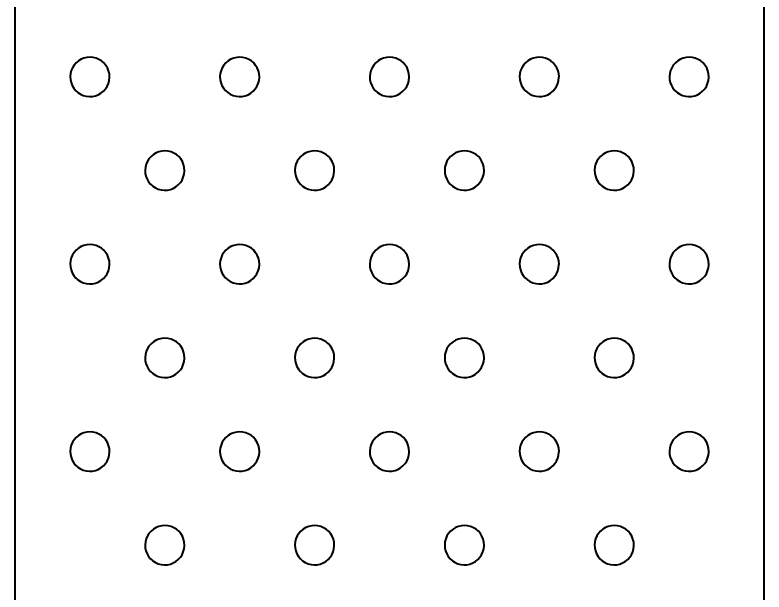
# Model space of a CAD drawing. Extents: x -76 to 974, y -1080 to -735.
# Drawn here: x 92.537 to 94.742, y -802.221 to -800.522 of the extents above; entities that cross this region are included whole.
import ezdxf

# ---------------------------------------------------------------- set-up
doc = ezdxf.new("R2010")
doc.units = 0
doc.header["$LTSCALE"] = 0.36
doc.layers.add('27', color=7, linetype='Continuous', lineweight=40)

msp = doc.modelspace()

# ---------------------------------------------------------------- linework, layer by layer
at = {"layer": '27'}
for p, q in [((92.5365, -798.3617), (92.5365, -802.3307)), ((94.7415, -802.3307), (94.7415, -798.3617))]:
    msp.add_line(p, q, dxfattribs=at)
for points in [[(92.815, -800.7046), (92.8143, -800.6955), (92.8122, -800.6867), (92.8087, -800.6784), (92.804, -800.6706), (92.7982, -800.6637), (92.7913, -800.6578), (92.7836, -800.653), (92.7753, -800.6495), (92.7665, -800.6473), (92.7575, -800.6465), (92.7485, -800.6472), (92.7396, -800.6492), (92.7312, -800.6526), (92.7235, -800.6572), (92.7165, -800.663), (92.7105, -800.6698), (92.7057, -800.6775), (92.7021, -800.6858), (92.6998, -800.6945), (92.699, -800.7035), (92.6995, -800.7126), (92.7015, -800.7214), (92.7048, -800.7298), (92.7093, -800.7377), (92.7151, -800.7447), (92.7218, -800.7507), (92.7294, -800.7556), (92.7377, -800.7593), (92.7465, -800.7616), (92.7555, -800.7625), (92.7645, -800.7621), (92.7734, -800.7602), (92.7818, -800.757), (92.7897, -800.7525), (92.7967, -800.7468), (92.8028, -800.7401), (92.8078, -800.7325), (92.8115, -800.7243), (92.8139, -800.7156), (92.8149, -800.7066)], [(93.256, -800.7046), (93.2553, -800.6955), (93.2532, -800.6867), (93.2497, -800.6784), (93.245, -800.6706), (93.2392, -800.6637), (93.2323, -800.6578), (93.2246, -800.653), (93.2163, -800.6495), (93.2075, -800.6473), (93.1985, -800.6465), (93.1895, -800.6472), (93.1806, -800.6492), (93.1722, -800.6526), (93.1645, -800.6572), (93.1575, -800.663), (93.1515, -800.6698), (93.1467, -800.6775), (93.1431, -800.6858), (93.1408, -800.6945), (93.14, -800.7035), (93.1405, -800.7126), (93.1425, -800.7214), (93.1458, -800.7298), (93.1503, -800.7377), (93.1561, -800.7447), (93.1628, -800.7507), (93.1704, -800.7556), (93.1787, -800.7593), (93.1875, -800.7616), (93.1965, -800.7625), (93.2055, -800.7621), (93.2144, -800.7602), (93.2228, -800.757), (93.2307, -800.7525), (93.2377, -800.7468), (93.2438, -800.7401), (93.2488, -800.7325), (93.2525, -800.7243), (93.2549, -800.7156), (93.2559, -800.7066)], [(93.697, -800.7046), (93.6963, -800.6955), (93.6942, -800.6867), (93.6907, -800.6784), (93.686, -800.6706), (93.6802, -800.6637), (93.6733, -800.6578), (93.6656, -800.653), (93.6573, -800.6495), (93.6485, -800.6473), (93.6395, -800.6465), (93.6305, -800.6472), (93.6216, -800.6492), (93.6132, -800.6526), (93.6055, -800.6572), (93.5985, -800.663), (93.5925, -800.6698), (93.5877, -800.6775), (93.5841, -800.6858), (93.5818, -800.6945), (93.581, -800.7035), (93.5815, -800.7126), (93.5835, -800.7214), (93.5868, -800.7298), (93.5913, -800.7377), (93.5971, -800.7447), (93.6038, -800.7507), (93.6114, -800.7556), (93.6197, -800.7593), (93.6285, -800.7616), (93.6375, -800.7625), (93.6465, -800.7621), (93.6554, -800.7602), (93.6638, -800.757), (93.6717, -800.7525), (93.6787, -800.7468), (93.6848, -800.7401), (93.6898, -800.7325), (93.6935, -800.7243), (93.6959, -800.7156), (93.6969, -800.7066)], [(94.138, -800.7046), (94.1373, -800.6955), (94.1352, -800.6867), (94.1317, -800.6784), (94.127, -800.6706), (94.1212, -800.6637), (94.1143, -800.6578), (94.1066, -800.653), (94.0983, -800.6495), (94.0895, -800.6473), (94.0805, -800.6465), (94.0715, -800.6472), (94.0626, -800.6492), (94.0542, -800.6526), (94.0465, -800.6572), (94.0395, -800.663), (94.0335, -800.6698), (94.0287, -800.6775), (94.0251, -800.6858), (94.0228, -800.6945), (94.022, -800.7035), (94.0225, -800.7126), (94.0245, -800.7214), (94.0278, -800.7298), (94.0323, -800.7377), (94.0381, -800.7447), (94.0448, -800.7507), (94.0524, -800.7556), (94.0607, -800.7593), (94.0695, -800.7616), (94.0785, -800.7625), (94.0875, -800.7621), (94.0964, -800.7602), (94.1048, -800.757), (94.1127, -800.7525), (94.1197, -800.7468), (94.1258, -800.7401), (94.1308, -800.7325), (94.1345, -800.7243), (94.1369, -800.7156), (94.1379, -800.7066)], [(94.579, -800.7046), (94.5783, -800.6955), (94.5762, -800.6867), (94.5727, -800.6784), (94.568, -800.6706), (94.5622, -800.6637), (94.5553, -800.6578), (94.5476, -800.653), (94.5393, -800.6495), (94.5305, -800.6473), (94.5215, -800.6465), (94.5125, -800.6472), (94.5036, -800.6492), (94.4952, -800.6526), (94.4875, -800.6572), (94.4805, -800.663), (94.4745, -800.6698), (94.4697, -800.6775), (94.4661, -800.6858), (94.4638, -800.6945), (94.463, -800.7035), (94.4635, -800.7126), (94.4655, -800.7214), (94.4688, -800.7298), (94.4733, -800.7377), (94.4791, -800.7447), (94.4858, -800.7507), (94.4934, -800.7556), (94.5017, -800.7593), (94.5105, -800.7616), (94.5195, -800.7625), (94.5285, -800.7621), (94.5374, -800.7602), (94.5458, -800.757), (94.5537, -800.7525), (94.5607, -800.7468), (94.5668, -800.7401), (94.5718, -800.7325), (94.5755, -800.7243), (94.5779, -800.7156), (94.5789, -800.7066)], [(93.0355, -800.9802), (93.0348, -800.9712), (93.0327, -800.9623), (93.0292, -800.954), (93.0245, -800.9462), (93.0187, -800.9393), (93.0118, -800.9334), (93.0041, -800.9287), (92.9958, -800.9251), (92.987, -800.923), (92.978, -800.9222), (92.969, -800.9228), (92.9601, -800.9248), (92.9517, -800.9282), (92.944, -800.9328), (92.937, -800.9386), (92.931, -800.9454), (92.9262, -800.9531), (92.9226, -800.9614), (92.9203, -800.9702), (92.9195, -800.9792), (92.92, -800.9882), (92.922, -800.997), (92.9253, -801.0055), (92.9298, -801.0133), (92.9356, -801.0203), (92.9423, -801.0263), (92.9499, -801.0312), (92.9582, -801.0349), (92.967, -801.0372), (92.976, -801.0382), (92.985, -801.0377), (92.9939, -801.0358), (93.0023, -801.0326), (93.0102, -801.0281), (93.0172, -801.0224), (93.0233, -801.0157), (93.0283, -801.0082), (93.032, -800.9999), (93.0344, -800.9912), (93.0354, -800.9822)], [(93.4765, -800.9802), (93.4758, -800.9712), (93.4737, -800.9623), (93.4702, -800.954), (93.4655, -800.9462), (93.4597, -800.9393), (93.4528, -800.9334), (93.4451, -800.9287), (93.4368, -800.9251), (93.428, -800.923), (93.419, -800.9222), (93.41, -800.9228), (93.4011, -800.9248), (93.3927, -800.9282), (93.385, -800.9328), (93.378, -800.9386), (93.372, -800.9454), (93.3672, -800.9531), (93.3636, -800.9614), (93.3613, -800.9702), (93.3605, -800.9792), (93.361, -800.9882), (93.363, -800.997), (93.3663, -801.0055), (93.3708, -801.0133), (93.3766, -801.0203), (93.3833, -801.0263), (93.3909, -801.0312), (93.3992, -801.0349), (93.408, -801.0372), (93.417, -801.0382), (93.426, -801.0377), (93.4349, -801.0358), (93.4433, -801.0326), (93.4512, -801.0281), (93.4582, -801.0224), (93.4643, -801.0157), (93.4693, -801.0082), (93.473, -800.9999), (93.4754, -800.9912), (93.4764, -800.9822)], [(93.9175, -800.9802), (93.9168, -800.9712), (93.9147, -800.9623), (93.9112, -800.954), (93.9065, -800.9462), (93.9007, -800.9393), (93.8938, -800.9334), (93.8861, -800.9287), (93.8778, -800.9251), (93.869, -800.923), (93.86, -800.9222), (93.851, -800.9228), (93.8421, -800.9248), (93.8337, -800.9282), (93.826, -800.9328), (93.819, -800.9386), (93.813, -800.9454), (93.8082, -800.9531), (93.8046, -800.9614), (93.8023, -800.9702), (93.8015, -800.9792), (93.802, -800.9882), (93.804, -800.997), (93.8073, -801.0055), (93.8118, -801.0133), (93.8176, -801.0203), (93.8243, -801.0263), (93.8319, -801.0312), (93.8402, -801.0349), (93.849, -801.0372), (93.858, -801.0382), (93.867, -801.0377), (93.8759, -801.0358), (93.8843, -801.0326), (93.8922, -801.0281), (93.8992, -801.0224), (93.9053, -801.0157), (93.9103, -801.0082), (93.914, -800.9999), (93.9164, -800.9912), (93.9174, -800.9822)], [(94.3585, -800.9802), (94.3578, -800.9712), (94.3557, -800.9623), (94.3522, -800.954), (94.3475, -800.9462), (94.3417, -800.9393), (94.3348, -800.9334), (94.3271, -800.9287), (94.3188, -800.9251), (94.31, -800.923), (94.301, -800.9222), (94.292, -800.9228), (94.2831, -800.9248), (94.2747, -800.9282), (94.267, -800.9328), (94.26, -800.9386), (94.254, -800.9454), (94.2492, -800.9531), (94.2456, -800.9614), (94.2433, -800.9702), (94.2425, -800.9792), (94.243, -800.9882), (94.245, -800.997), (94.2483, -801.0055), (94.2528, -801.0133), (94.2586, -801.0203), (94.2653, -801.0263), (94.2729, -801.0312), (94.2812, -801.0349), (94.29, -801.0372), (94.299, -801.0382), (94.308, -801.0377), (94.3169, -801.0358), (94.3253, -801.0326), (94.3332, -801.0281), (94.3402, -801.0224), (94.3463, -801.0157), (94.3513, -801.0082), (94.355, -800.9999), (94.3574, -800.9912), (94.3584, -800.9822)], [(92.815, -801.2558), (92.8143, -801.2468), (92.8122, -801.238), (92.8087, -801.2296), (92.804, -801.2219), (92.7982, -801.215), (92.7913, -801.2091), (92.7836, -801.2043), (92.7753, -801.2008), (92.7665, -801.1986), (92.7575, -801.1978), (92.7485, -801.1984), (92.7396, -801.2004), (92.7312, -801.2038), (92.7235, -801.2085), (92.7165, -801.2142), (92.7105, -801.2211), (92.7057, -801.2287), (92.7021, -801.237), (92.6998, -801.2458), (92.699, -801.2548), (92.6995, -801.2638), (92.7015, -801.2727), (92.7048, -801.2811), (92.7093, -801.2889), (92.7151, -801.2959), (92.7218, -801.3019), (92.7294, -801.3069), (92.7377, -801.3105), (92.7465, -801.3128), (92.7555, -801.3138), (92.7645, -801.3133), (92.7734, -801.3115), (92.7818, -801.3082), (92.7897, -801.3037), (92.7967, -801.2981), (92.8028, -801.2914), (92.8078, -801.2838), (92.8115, -801.2755), (92.8139, -801.2668), (92.8149, -801.2578)], [(93.256, -801.2558), (93.2553, -801.2468), (93.2532, -801.238), (93.2497, -801.2296), (93.245, -801.2219), (93.2392, -801.215), (93.2323, -801.2091), (93.2246, -801.2043), (93.2163, -801.2008), (93.2075, -801.1986), (93.1985, -801.1978), (93.1895, -801.1984), (93.1806, -801.2004), (93.1722, -801.2038), (93.1645, -801.2085), (93.1575, -801.2142), (93.1515, -801.2211), (93.1467, -801.2287), (93.1431, -801.237), (93.1408, -801.2458), (93.14, -801.2548), (93.1405, -801.2638), (93.1425, -801.2727), (93.1458, -801.2811), (93.1503, -801.2889), (93.1561, -801.2959), (93.1628, -801.3019), (93.1704, -801.3069), (93.1787, -801.3105), (93.1875, -801.3128), (93.1965, -801.3138), (93.2055, -801.3133), (93.2144, -801.3115), (93.2228, -801.3082), (93.2307, -801.3037), (93.2377, -801.2981), (93.2438, -801.2914), (93.2488, -801.2838), (93.2525, -801.2755), (93.2549, -801.2668), (93.2559, -801.2578)], [(93.697, -801.2558), (93.6963, -801.2468), (93.6942, -801.238), (93.6907, -801.2296), (93.686, -801.2219), (93.6802, -801.215), (93.6733, -801.2091), (93.6656, -801.2043), (93.6573, -801.2008), (93.6485, -801.1986), (93.6395, -801.1978), (93.6305, -801.1984), (93.6216, -801.2004), (93.6132, -801.2038), (93.6055, -801.2085), (93.5985, -801.2142), (93.5925, -801.2211), (93.5877, -801.2287), (93.5841, -801.237), (93.5818, -801.2458), (93.581, -801.2548), (93.5815, -801.2638), (93.5835, -801.2727), (93.5868, -801.2811), (93.5913, -801.2889), (93.5971, -801.2959), (93.6038, -801.3019), (93.6114, -801.3069), (93.6197, -801.3105), (93.6285, -801.3128), (93.6375, -801.3138), (93.6465, -801.3133), (93.6554, -801.3115), (93.6638, -801.3082), (93.6717, -801.3037), (93.6787, -801.2981), (93.6848, -801.2914), (93.6898, -801.2838), (93.6935, -801.2755), (93.6959, -801.2668), (93.6969, -801.2578)], [(94.138, -801.2558), (94.1373, -801.2468), (94.1352, -801.238), (94.1317, -801.2296), (94.127, -801.2219), (94.1212, -801.215), (94.1143, -801.2091), (94.1066, -801.2043), (94.0983, -801.2008), (94.0895, -801.1986), (94.0805, -801.1978), (94.0715, -801.1984), (94.0626, -801.2004), (94.0542, -801.2038), (94.0465, -801.2085), (94.0395, -801.2142), (94.0335, -801.2211), (94.0287, -801.2287), (94.0251, -801.237), (94.0228, -801.2458), (94.022, -801.2548), (94.0225, -801.2638), (94.0245, -801.2727), (94.0278, -801.2811), (94.0323, -801.2889), (94.0381, -801.2959), (94.0448, -801.3019), (94.0524, -801.3069), (94.0607, -801.3105), (94.0695, -801.3128), (94.0785, -801.3138), (94.0875, -801.3133), (94.0964, -801.3115), (94.1048, -801.3082), (94.1127, -801.3037), (94.1197, -801.2981), (94.1258, -801.2914), (94.1308, -801.2838), (94.1345, -801.2755), (94.1369, -801.2668), (94.1379, -801.2578)], [(94.579, -801.2558), (94.5783, -801.2468), (94.5762, -801.238), (94.5727, -801.2296), (94.568, -801.2219), (94.5622, -801.215), (94.5553, -801.2091), (94.5476, -801.2043), (94.5393, -801.2008), (94.5305, -801.1986), (94.5215, -801.1978), (94.5125, -801.1984), (94.5036, -801.2004), (94.4952, -801.2038), (94.4875, -801.2085), (94.4805, -801.2142), (94.4745, -801.2211), (94.4697, -801.2287), (94.4661, -801.237), (94.4638, -801.2458), (94.463, -801.2548), (94.4635, -801.2638), (94.4655, -801.2727), (94.4688, -801.2811), (94.4733, -801.2889), (94.4791, -801.2959), (94.4858, -801.3019), (94.4934, -801.3069), (94.5017, -801.3105), (94.5105, -801.3128), (94.5195, -801.3138), (94.5285, -801.3133), (94.5374, -801.3115), (94.5458, -801.3082), (94.5537, -801.3037), (94.5607, -801.2981), (94.5668, -801.2914), (94.5718, -801.2838), (94.5755, -801.2755), (94.5779, -801.2668), (94.5789, -801.2578)], [(93.0355, -801.5314), (93.0348, -801.5224), (93.0327, -801.5136), (93.0292, -801.5052), (93.0245, -801.4975), (93.0187, -801.4906), (93.0118, -801.4847), (93.0041, -801.4799), (92.9958, -801.4764), (92.987, -801.4742), (92.978, -801.4734), (92.969, -801.474), (92.9601, -801.4761), (92.9517, -801.4794), (92.944, -801.4841), (92.937, -801.4899), (92.931, -801.4967), (92.9262, -801.5043), (92.9226, -801.5126), (92.9203, -801.5214), (92.9195, -801.5304), (92.92, -801.5394), (92.922, -801.5483), (92.9253, -801.5567), (92.9298, -801.5645), (92.9356, -801.5715), (92.9423, -801.5776), (92.9499, -801.5825), (92.9582, -801.5861), (92.967, -801.5885), (92.976, -801.5894), (92.985, -801.5889), (92.9939, -801.5871), (93.0023, -801.5839), (93.0102, -801.5793), (93.0172, -801.5737), (93.0233, -801.567), (93.0283, -801.5594), (93.032, -801.5512), (93.0344, -801.5424), (93.0354, -801.5335)], [(93.4765, -801.5314), (93.4758, -801.5224), (93.4737, -801.5136), (93.4702, -801.5052), (93.4655, -801.4975), (93.4597, -801.4906), (93.4528, -801.4847), (93.4451, -801.4799), (93.4368, -801.4764), (93.428, -801.4742), (93.419, -801.4734), (93.41, -801.474), (93.4011, -801.4761), (93.3927, -801.4794), (93.385, -801.4841), (93.378, -801.4899), (93.372, -801.4967), (93.3672, -801.5043), (93.3636, -801.5126), (93.3613, -801.5214), (93.3605, -801.5304), (93.361, -801.5394), (93.363, -801.5483), (93.3663, -801.5567), (93.3708, -801.5645), (93.3766, -801.5715), (93.3833, -801.5776), (93.3909, -801.5825), (93.3992, -801.5861), (93.408, -801.5885), (93.417, -801.5894), (93.426, -801.5889), (93.4349, -801.5871), (93.4433, -801.5839), (93.4512, -801.5793), (93.4582, -801.5737), (93.4643, -801.567), (93.4693, -801.5594), (93.473, -801.5512), (93.4754, -801.5424), (93.4764, -801.5335)], [(93.9175, -801.5314), (93.9168, -801.5224), (93.9147, -801.5136), (93.9112, -801.5052), (93.9065, -801.4975), (93.9007, -801.4906), (93.8938, -801.4847), (93.8861, -801.4799), (93.8778, -801.4764), (93.869, -801.4742), (93.86, -801.4734), (93.851, -801.474), (93.8421, -801.4761), (93.8337, -801.4794), (93.826, -801.4841), (93.819, -801.4899), (93.813, -801.4967), (93.8082, -801.5043), (93.8046, -801.5126), (93.8023, -801.5214), (93.8015, -801.5304), (93.802, -801.5394), (93.804, -801.5483), (93.8073, -801.5567), (93.8118, -801.5645), (93.8176, -801.5715), (93.8243, -801.5776), (93.8319, -801.5825), (93.8402, -801.5861), (93.849, -801.5885), (93.858, -801.5894), (93.867, -801.5889), (93.8759, -801.5871), (93.8843, -801.5839), (93.8922, -801.5793), (93.8992, -801.5737), (93.9053, -801.567), (93.9103, -801.5594), (93.914, -801.5512), (93.9164, -801.5424), (93.9174, -801.5335)], [(94.3585, -801.5314), (94.3578, -801.5224), (94.3557, -801.5136), (94.3522, -801.5052), (94.3475, -801.4975), (94.3417, -801.4906), (94.3348, -801.4847), (94.3271, -801.4799), (94.3188, -801.4764), (94.31, -801.4742), (94.301, -801.4734), (94.292, -801.474), (94.2831, -801.4761), (94.2747, -801.4794), (94.267, -801.4841), (94.26, -801.4899), (94.254, -801.4967), (94.2492, -801.5043), (94.2456, -801.5126), (94.2433, -801.5214), (94.2425, -801.5304), (94.243, -801.5394), (94.245, -801.5483), (94.2483, -801.5567), (94.2528, -801.5645), (94.2586, -801.5715), (94.2653, -801.5776), (94.2729, -801.5825), (94.2812, -801.5861), (94.29, -801.5885), (94.299, -801.5894), (94.308, -801.5889), (94.3169, -801.5871), (94.3253, -801.5839), (94.3332, -801.5793), (94.3402, -801.5737), (94.3463, -801.567), (94.3513, -801.5594), (94.355, -801.5512), (94.3574, -801.5424), (94.3584, -801.5335)], [(92.815, -801.8071), (92.8143, -801.798), (92.8122, -801.7892), (92.8087, -801.7809), (92.804, -801.7731), (92.7982, -801.7662), (92.7913, -801.7603), (92.7836, -801.7555), (92.7753, -801.752), (92.7665, -801.7498), (92.7575, -801.749), (92.7485, -801.7497), (92.7396, -801.7517), (92.7312, -801.7551), (92.7235, -801.7597), (92.7165, -801.7655), (92.7105, -801.7723), (92.7057, -801.78), (92.7021, -801.7883), (92.6998, -801.797), (92.699, -801.806), (92.6995, -801.8151), (92.7015, -801.8239), (92.7048, -801.8323), (92.7093, -801.8402), (92.7151, -801.8472), (92.7218, -801.8532), (92.7294, -801.8581), (92.7377, -801.8618), (92.7465, -801.8641), (92.7555, -801.865), (92.7645, -801.8646), (92.7734, -801.8627), (92.7818, -801.8595), (92.7897, -801.855), (92.7967, -801.8493), (92.8028, -801.8426), (92.8078, -801.835), (92.8115, -801.8268), (92.8139, -801.8181), (92.8149, -801.8091)], [(93.256, -801.8071), (93.2553, -801.798), (93.2532, -801.7892), (93.2497, -801.7809), (93.245, -801.7731), (93.2392, -801.7662), (93.2323, -801.7603), (93.2246, -801.7555), (93.2163, -801.752), (93.2075, -801.7498), (93.1985, -801.749), (93.1895, -801.7497), (93.1806, -801.7517), (93.1722, -801.7551), (93.1645, -801.7597), (93.1575, -801.7655), (93.1515, -801.7723), (93.1467, -801.78), (93.1431, -801.7883), (93.1408, -801.797), (93.14, -801.806), (93.1405, -801.8151), (93.1425, -801.8239), (93.1458, -801.8323), (93.1503, -801.8402), (93.1561, -801.8472), (93.1628, -801.8532), (93.1704, -801.8581), (93.1787, -801.8618), (93.1875, -801.8641), (93.1965, -801.865), (93.2055, -801.8646), (93.2144, -801.8627), (93.2228, -801.8595), (93.2307, -801.855), (93.2377, -801.8493), (93.2438, -801.8426), (93.2488, -801.835), (93.2525, -801.8268), (93.2549, -801.8181), (93.2559, -801.8091)], [(93.697, -801.8071), (93.6963, -801.798), (93.6942, -801.7892), (93.6907, -801.7809), (93.686, -801.7731), (93.6802, -801.7662), (93.6733, -801.7603), (93.6656, -801.7555), (93.6573, -801.752), (93.6485, -801.7498), (93.6395, -801.749), (93.6305, -801.7497), (93.6216, -801.7517), (93.6132, -801.7551), (93.6055, -801.7597), (93.5985, -801.7655), (93.5925, -801.7723), (93.5877, -801.78), (93.5841, -801.7883), (93.5818, -801.797), (93.581, -801.806), (93.5815, -801.8151), (93.5835, -801.8239), (93.5868, -801.8323), (93.5913, -801.8402), (93.5971, -801.8472), (93.6038, -801.8532), (93.6114, -801.8581), (93.6197, -801.8618), (93.6285, -801.8641), (93.6375, -801.865), (93.6465, -801.8646), (93.6554, -801.8627), (93.6638, -801.8595), (93.6717, -801.855), (93.6787, -801.8493), (93.6848, -801.8426), (93.6898, -801.835), (93.6935, -801.8268), (93.6959, -801.8181), (93.6969, -801.8091)], [(94.138, -801.8071), (94.1373, -801.798), (94.1352, -801.7892), (94.1317, -801.7809), (94.127, -801.7731), (94.1212, -801.7662), (94.1143, -801.7603), (94.1066, -801.7555), (94.0983, -801.752), (94.0895, -801.7498), (94.0805, -801.749), (94.0715, -801.7497), (94.0626, -801.7517), (94.0542, -801.7551), (94.0465, -801.7597), (94.0395, -801.7655), (94.0335, -801.7723), (94.0287, -801.78), (94.0251, -801.7883), (94.0228, -801.797), (94.022, -801.806), (94.0225, -801.8151), (94.0245, -801.8239), (94.0278, -801.8323), (94.0323, -801.8402), (94.0381, -801.8472), (94.0448, -801.8532), (94.0524, -801.8581), (94.0607, -801.8618), (94.0695, -801.8641), (94.0785, -801.865), (94.0875, -801.8646), (94.0964, -801.8627), (94.1048, -801.8595), (94.1127, -801.855), (94.1197, -801.8493), (94.1258, -801.8426), (94.1308, -801.835), (94.1345, -801.8268), (94.1369, -801.8181), (94.1379, -801.8091)], [(94.579, -801.8071), (94.5783, -801.798), (94.5762, -801.7892), (94.5727, -801.7809), (94.568, -801.7731), (94.5622, -801.7662), (94.5553, -801.7603), (94.5476, -801.7555), (94.5393, -801.752), (94.5305, -801.7498), (94.5215, -801.749), (94.5125, -801.7497), (94.5036, -801.7517), (94.4952, -801.7551), (94.4875, -801.7597), (94.4805, -801.7655), (94.4745, -801.7723), (94.4697, -801.78), (94.4661, -801.7883), (94.4638, -801.797), (94.463, -801.806), (94.4635, -801.8151), (94.4655, -801.8239), (94.4688, -801.8323), (94.4733, -801.8402), (94.4791, -801.8472), (94.4858, -801.8532), (94.4934, -801.8581), (94.5017, -801.8618), (94.5105, -801.8641), (94.5195, -801.865), (94.5285, -801.8646), (94.5374, -801.8627), (94.5458, -801.8595), (94.5537, -801.855), (94.5607, -801.8493), (94.5668, -801.8426), (94.5718, -801.835), (94.5755, -801.8268), (94.5779, -801.8181), (94.5789, -801.8091)], [(93.0355, -802.0827), (93.0348, -802.0737), (93.0327, -802.0648), (93.0292, -802.0565), (93.0245, -802.0487), (93.0187, -802.0418), (93.0118, -802.0359), (93.0041, -802.0312), (92.9958, -802.0276), (92.987, -802.0255), (92.978, -802.0247), (92.969, -802.0253), (92.9601, -802.0273), (92.9517, -802.0307), (92.944, -802.0353), (92.937, -802.0411), (92.931, -802.0479), (92.9262, -802.0556), (92.9226, -802.0639), (92.9203, -802.0727), (92.9195, -802.0817), (92.92, -802.0907), (92.922, -802.0995), (92.9253, -802.108), (92.9298, -802.1158), (92.9356, -802.1228), (92.9423, -802.1288), (92.9499, -802.1337), (92.9582, -802.1374), (92.967, -802.1397), (92.976, -802.1407), (92.985, -802.1402), (92.9939, -802.1383), (93.0023, -802.1351), (93.0102, -802.1306), (93.0172, -802.1249), (93.0233, -802.1182), (93.0283, -802.1107), (93.032, -802.1024), (93.0344, -802.0937), (93.0354, -802.0847)], [(93.4765, -802.0827), (93.4758, -802.0737), (93.4737, -802.0648), (93.4702, -802.0565), (93.4655, -802.0487), (93.4597, -802.0418), (93.4528, -802.0359), (93.4451, -802.0312), (93.4368, -802.0276), (93.428, -802.0255), (93.419, -802.0247), (93.41, -802.0253), (93.4011, -802.0273), (93.3927, -802.0307), (93.385, -802.0353), (93.378, -802.0411), (93.372, -802.0479), (93.3672, -802.0556), (93.3636, -802.0639), (93.3613, -802.0727), (93.3605, -802.0817), (93.361, -802.0907), (93.363, -802.0995), (93.3663, -802.108), (93.3708, -802.1158), (93.3766, -802.1228), (93.3833, -802.1288), (93.3909, -802.1337), (93.3992, -802.1374), (93.408, -802.1397), (93.417, -802.1407), (93.426, -802.1402), (93.4349, -802.1383), (93.4433, -802.1351), (93.4512, -802.1306), (93.4582, -802.1249), (93.4643, -802.1182), (93.4693, -802.1107), (93.473, -802.1024), (93.4754, -802.0937), (93.4764, -802.0847)], [(93.9175, -802.0827), (93.9168, -802.0737), (93.9147, -802.0648), (93.9112, -802.0565), (93.9065, -802.0487), (93.9007, -802.0418), (93.8938, -802.0359), (93.8861, -802.0312), (93.8778, -802.0276), (93.869, -802.0255), (93.86, -802.0247), (93.851, -802.0253), (93.8421, -802.0273), (93.8337, -802.0307), (93.826, -802.0353), (93.819, -802.0411), (93.813, -802.0479), (93.8082, -802.0556), (93.8046, -802.0639), (93.8023, -802.0727), (93.8015, -802.0817), (93.802, -802.0907), (93.804, -802.0995), (93.8073, -802.108), (93.8118, -802.1158), (93.8176, -802.1228), (93.8243, -802.1288), (93.8319, -802.1337), (93.8402, -802.1374), (93.849, -802.1397), (93.858, -802.1407), (93.867, -802.1402), (93.8759, -802.1383), (93.8843, -802.1351), (93.8922, -802.1306), (93.8992, -802.1249), (93.9053, -802.1182), (93.9103, -802.1107), (93.914, -802.1024), (93.9164, -802.0937), (93.9174, -802.0847)], [(94.3585, -802.0827), (94.3578, -802.0737), (94.3557, -802.0648), (94.3522, -802.0565), (94.3475, -802.0487), (94.3417, -802.0418), (94.3348, -802.0359), (94.3271, -802.0312), (94.3188, -802.0276), (94.31, -802.0255), (94.301, -802.0247), (94.292, -802.0253), (94.2831, -802.0273), (94.2747, -802.0307), (94.267, -802.0353), (94.26, -802.0411), (94.254, -802.0479), (94.2492, -802.0556), (94.2456, -802.0639), (94.2433, -802.0727), (94.2425, -802.0817), (94.243, -802.0907), (94.245, -802.0995), (94.2483, -802.108), (94.2528, -802.1158), (94.2586, -802.1228), (94.2653, -802.1288), (94.2729, -802.1337), (94.2812, -802.1374), (94.29, -802.1397), (94.299, -802.1407), (94.308, -802.1402), (94.3169, -802.1383), (94.3253, -802.1351), (94.3332, -802.1306), (94.3402, -802.1249), (94.3463, -802.1182), (94.3513, -802.1107), (94.355, -802.1024), (94.3574, -802.0937), (94.3584, -802.0847)]]:
    msp.add_lwpolyline(points, close=True, dxfattribs=at)

doc.saveas('drawing.dxf')
